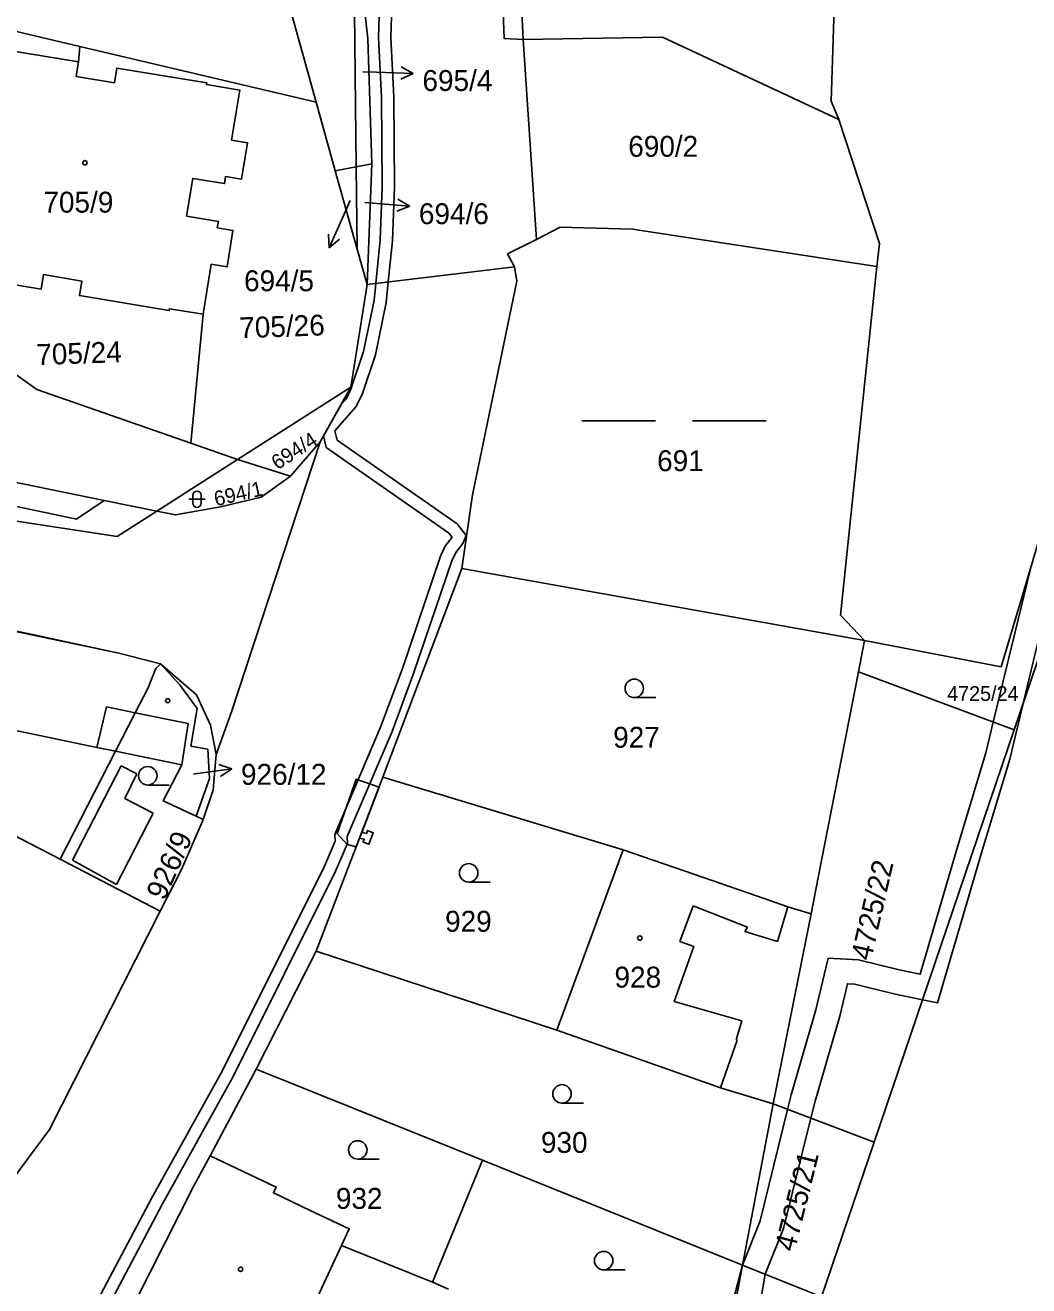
# Model space of a CAD drawing. Extents: x -756746 to -753363, y -1166406 to -1161727.
# Drawn here: x -755163.3 to -755081.7, y -1162805.8 to -1162703.3 of the extents above; entities that cross this region are included whole.
import ezdxf

# ---------------------------------------------------------------- set-up
doc = ezdxf.new("R2010")
doc.units = 0
for name, color, linetype in [('Hranice parcel', 7, 'Continuous'), ('Parcelní čísla', 7, 'Continuous'), ('Pop  PČ popisy', 7, 'Continuous'), ('Vnitřní kresba', 7, 'Continuous'), ('Věcná břemena k části', 7, 'Continuous'), ('Značky budov', 7, 'Continuous'), ('Značky kultur', 7, 'Continuous')]:
    doc.layers.add(name, color=color, linetype=linetype)

msp = doc.modelspace()

# ---------------------------------------------------------------- linework, layer by layer
at = {"layer": 'Hranice parcel'}
for p, q in [((-755139.61, -1162709.58), (-755149.5, -1162674.26)), ((-755183.99, -1162699.15), (-755158.83, -1162705.06)), ((-755158.95, -1162706.31), (-755158.83, -1162705.06)), ((-755158.83, -1162705.06), (-755139.61, -1162709.58)), ((-755122.79, -1162704.5), (-755121.7, -1162720.75)), ((-755138.08, -1162715.17), (-755139.61, -1162709.58)), ((-755093.79, -1162721.07), (-755097.09, -1162710.99)), ((-755136.35, -1162714.84), (-755135.1, -1162714.6)), ((-755135.1, -1162714.6), (-755135.46, -1162724.41)), ((-755136.35, -1162714.84), (-755138.08, -1162715.17)), ((-755138.08, -1162715.17), (-755136.28, -1162721.53)), ((-755136.28, -1162721.53), (-755136.35, -1162714.84)), ((-755135.46, -1162724.41), (-755136.28, -1162721.53)), ((-755094.02, -1162722.95), (-755093.79, -1162721.07)), ((-755135.46, -1162724.41), (-755123.47, -1162722.98)), ((-755096.98, -1162751.29), (-755094.02, -1162722.95)), ((-755136.79, -1162732.75), (-755135.46, -1162724.41)), ((-755149.8, -1162737.32), (-755148.81, -1162726.83)), ((-755136.79, -1162732.75), (-755146.01, -1162738.64)), ((-755139.3, -1162737.2), (-755136.79, -1162732.75)), ((-755190.76, -1162735.11), (-755156.85, -1162741.97)), ((-755141.7, -1162740), (-755139.3, -1162737.2)), ((-755146.01, -1162738.64), (-755149.8, -1162737.32)), ((-755146.01, -1162738.64), (-755152.57, -1162742.84)), ((-755141.7, -1162740), (-755146.01, -1162738.64)), ((-755156.85, -1162741.97), (-755152.57, -1162742.84)), ((-755127.76, -1162747.5), (-755134.18, -1162764.47)), ((-755127.76, -1162747.5), (-755095.01, -1162753.37)), ((-755180.77, -1162748.95), (-755155.67, -1162754.39)), ((-755095.01, -1162753.37), (-755096.98, -1162751.29)), ((-755095.51, -1162755.92), (-755095.01, -1162753.37)), ((-755155.67, -1162754.39), (-755152.28, -1162755.26)), ((-755082.84, -1162760.62), (-755095.51, -1162755.92)), ((-755082.84, -1162760.62), (-755094.23, -1162794.14)), ((-755160.43, -1162771.15), (-755155.93, -1162762.36)), ((-755134.18, -1162764.47), (-755139.61, -1162778.61)), ((-755114.64, -1162770.38), (-755134.18, -1162764.47)), ((-755120.04, -1162785.04), (-755114.64, -1162770.38)), ((-755152.3, -1162775.36), (-755160.43, -1162771.15)), ((-755161.3, -1162793.11), (-755152.3, -1162775.36)), ((-755102.44, -1162791.04), (-755099.36, -1162775.58)), ((-755139.61, -1162778.61), (-755144.49, -1162788.2)), ((-755139.61, -1162778.61), (-755120.04, -1162785.04)), ((-755120.04, -1162785.04), (-755106.74, -1162789.73)), ((-755144.49, -1162788.2), (-755148.25, -1162795.25)), ((-755126.08, -1162795.62), (-755144.49, -1162788.2)), ((-755106.74, -1162789.73), (-755102.44, -1162791.04)), ((-755104.94, -1162804.14), (-755102.44, -1162791.04)), ((-755094.23, -1162794.14), (-755102.44, -1162791.04)), ((-755094.23, -1162794.14), (-755098.51, -1162806.73)), ((-755126.08, -1162795.62), (-755130.14, -1162805.54)), ((-755104.94, -1162804.14), (-755126.08, -1162795.62)), ((-755137.56, -1162802.55), (-755130.14, -1162805.54)), ((-755107.74, -1162814.7), (-755104.94, -1162804.14)), ((-755098.51, -1162806.73), (-755104.94, -1162804.14)), ((-755130.14, -1162805.54), (-755128.85, -1162806.11))]:
    msp.add_line(p, q, dxfattribs=at)
for points in [[(-755115.39, -1162536.04), (-755115.49, -1162568.48), (-755119.58, -1162614.85), (-755123.4, -1162641.85), (-755124.19, -1162675.32), (-755122.79, -1162704.5)], [(-755097.09, -1162710.99), (-755097.72, -1162709.51), (-755096.18, -1162661.86), (-755091.91, -1162597.95), (-755091.79, -1162556.99), (-755091.84, -1162550.88), (-755094.23, -1162535.53)], [(-755122.79, -1162704.5), (-755124.33, -1162704.4), (-755125.89, -1162662.8), (-755124.52, -1162627.88), (-755121.52, -1162602.02), (-755119.63, -1162583.38)], [(-755137.09, -1162689.57), (-755135.4, -1162704.4), (-755135.1, -1162714.6)], [(-755136.35, -1162714.84), (-755136.51, -1162702.3), (-755137.09, -1162689.57)], [(-755097.09, -1162710.99), (-755111.45, -1162704.3), (-755122.79, -1162704.5)], [(-755158.95, -1162706.31), (-755166.27, -1162705.11)], [(-755148.81, -1162726.83), (-755148.15, -1162722.77), (-755146.86, -1162722.98), (-755146.38, -1162720.01), (-755147.66, -1162719.8), (-755147.57, -1162719.28), (-755150.16, -1162718.85), (-755149.66, -1162715.79), (-755147.07, -1162716.21), (-755146.98, -1162715.64), (-755145.69, -1162715.85), (-755145.2, -1162712.89), (-755146.49, -1162712.68), (-755145.82, -1162708.61), (-755148.53, -1162708.16), (-755148.51, -1162708.03), (-755155.84, -1162706.82), (-755156.03, -1162708.01), (-755159.14, -1162707.5), (-755158.95, -1162706.31)], [(-755187.04, -1162715.31), (-755162.34, -1162732.94), (-755149.8, -1162737.32)], [(-755121.7, -1162720.75), (-755119.77, -1162719.74), (-755113.89, -1162719.91), (-755094.02, -1162722.95)], [(-755121.7, -1162720.75), (-755124.04, -1162721.93), (-755123.47, -1162722.98)], [(-755169.29, -1162723.58), (-755161.98, -1162724.79), (-755161.79, -1162723.61), (-755158.68, -1162724.13), (-755158.87, -1162725.31), (-755151.57, -1162726.52), (-755151.55, -1162726.38), (-755148.81, -1162726.83)], [(-755123.47, -1162722.98), (-755123.28, -1162724.13), (-755126.89, -1162741.52), (-755127.76, -1162747.5)], [(-755202.8, -1162732.67), (-755202.99, -1162734.22), (-755159.1, -1162743.5), (-755156.85, -1162741.97)], [(-755246.96, -1162736.93), (-755230.69, -1162733.49), (-755155.81, -1162744.91), (-755152.57, -1162742.84)], [(-755077.39, -1162733.68), (-755083.9, -1162755.5), (-755095.01, -1162753.37)], [(-755077.39, -1162733.68), (-755073.97, -1162734.54), (-755082.84, -1162760.62)], [(-755147.74, -1162762.64), (-755146.5, -1162759.17), (-755139.3, -1162737.2)], [(-755152.57, -1162742.84), (-755151.05, -1162743.15), (-755147.4, -1162742.5), (-755144.1, -1162741.7), (-755141.7, -1162740)], [(-755155.67, -1162754.39), (-755166.54, -1162752.1), (-755179.94, -1162749.25), (-755181.87, -1162757.02), (-755168.39, -1162759.9), (-755168.36, -1162759.78), (-755157.45, -1162762.05), (-755155.93, -1162762.36)], [(-755155.93, -1162762.36), (-755154.33, -1162759.23), (-755153.32, -1162757.27), (-755152.65, -1162755.63), (-755152.28, -1162755.26)], [(-755152.28, -1162755.26), (-755149.36, -1162757.79), (-755148.22, -1162760.24), (-755147.74, -1162762.64)], [(-755099.36, -1162775.58), (-755098.79, -1162772.62), (-755095.51, -1162755.92)], [(-755148.81, -1162767.9), (-755149.37, -1162767.65), (-755152.06, -1162766.4), (-755150.54, -1162763.48), (-755155.93, -1162762.36)], [(-755147.74, -1162762.64), (-755147.98, -1162765.51), (-755148.81, -1162767.9)], [(-755160.43, -1162771.15), (-755175.28, -1162763.49), (-755178.42, -1162770.34), (-755188.04, -1162766.51)], [(-755148.81, -1162767.9), (-755148.93, -1162768.23), (-755150.58, -1162771.98), (-755152.3, -1162775.36)], [(-755114.64, -1162770.38), (-755108.12, -1162772.63), (-755103.17, -1162774.33), (-755101.24, -1162775), (-755099.36, -1162775.58)], [(-755167.45, -1162797.79), (-755166.44, -1162796.97), (-755164.73, -1162797.73), (-755161.3, -1162793.11)], [(-755148.25, -1162795.25), (-755149.59, -1162797.75), (-755155.46, -1162809.33)], [(-755148.25, -1162795.25), (-755142.87, -1162797.81), (-755143.09, -1162798.27), (-755140.1, -1162799.7), (-755136.93, -1162801.19), (-755137.56, -1162802.55)], [(-755142.68, -1162813.63), (-755140.96, -1162809.9), (-755137.56, -1162802.55)]]:
    msp.add_lwpolyline(points, dxfattribs=at)
at = {"layer": 'Pop  PČ popisy'}
for p, q in [((-755135.83, -1162707.12), (-755134.72, -1162707.15)), ((-755134.72, -1162707.15), (-755131.72, -1162707.26)), ((-755131.72, -1162707.26), (-755132.74, -1162707.72)), ((-755131.72, -1162707.26), (-755132.7, -1162706.72)), ((-755136.85, -1162717.58), (-755137.35, -1162718.69)), ((-755135.65, -1162717.74), (-755135, -1162717.79)), ((-755132.01, -1162718.05), (-755132.96, -1162717.47)), ((-755137.35, -1162718.69), (-755138.57, -1162721.43)), ((-755135, -1162717.79), (-755132.01, -1162718.05)), ((-755132.01, -1162718.05), (-755133.05, -1162718.46)), ((-755138.57, -1162721.43), (-755138.62, -1162720.31)), ((-755138.57, -1162721.43), (-755137.71, -1162720.72)), ((-755149.45, -1162764.2), (-755146.48, -1162763.78)), ((-755146.48, -1162763.78), (-755147.54, -1162763.43)), ((-755146.48, -1162763.78), (-755147.4, -1162764.42)), ((-755149.6, -1162764.22), (-755149.45, -1162764.2))]:
    msp.add_line(p, q, dxfattribs=at)
at = {"layer": 'Vnitřní kresba'}
for p, q in [((-755152.28, -1162755.26), (-755150.72, -1162756.94)), ((-755150.72, -1162756.94), (-755149.29, -1162758.89)), ((-755156.68, -1162758.75), (-755157.45, -1162762.05)), ((-755156.68, -1162758.75), (-755154.33, -1162759.23)), ((-755154.33, -1162759.23), (-755150.04, -1162760.11)), ((-755149.29, -1162758.89), (-755149.82, -1162761.95)), ((-755150.04, -1162760.11), (-755150.54, -1162763.48)), ((-755149.82, -1162761.95), (-755148.43, -1162762.19)), ((-755148.43, -1162762.19), (-755148.3, -1162764.58)), ((-755159.44, -1162771.21), (-755155.47, -1162763.56)), ((-755155.47, -1162763.56), (-755154.2, -1162764.21)), ((-755154.2, -1162764.21), (-755155.18, -1162766.21)), ((-755148.3, -1162764.58), (-755149.37, -1162767.65)), ((-755155.18, -1162766.21), (-755152.87, -1162767.4)), ((-755152.87, -1162767.4), (-755155.85, -1162773.21)), ((-755155.85, -1162773.21), (-755159.44, -1162771.21)), ((-755110.03, -1162777.83), (-755108.95, -1162774.94)), ((-755108.95, -1162774.94), (-755104.53, -1162776.66)), ((-755102.09, -1162777.82), (-755101.24, -1162775)), ((-755104.53, -1162776.66), (-755104.76, -1162777.01)), ((-755104.76, -1162777.01), (-755102.09, -1162777.82)), ((-755110.5, -1162782.71), (-755108.9, -1162778.23)), ((-755108.9, -1162778.23), (-755110.03, -1162777.83)), ((-755104.98, -1162784.27), (-755110.5, -1162782.71)), ((-755105.46, -1162785.84), (-755104.98, -1162784.27)), ((-755106.74, -1162789.73), (-755105.36, -1162785.86)), ((-755105.36, -1162785.86), (-755105.46, -1162785.84))]:
    msp.add_line(p, q, dxfattribs=at)
at = {"layer": 'Věcná břemena k části'}
for points in [[(-755161.12, -1162816.17), (-755152.11, -1162799.16), (-755146.38, -1162788.86), (-755138.03, -1162772.12), (-755137.08, -1162769.86), (-755137.1, -1162769.3), (-755133.43, -1162760.76), (-755131.66, -1162755.95), (-755128.58, -1162746.87), (-755128.25, -1162746.21), (-755127.69, -1162745.48), (-755127.42, -1162744.81), (-755128.15, -1162743.86), (-755137.91, -1162737.06), (-755138.1, -1162736.31), (-755136.35, -1162734.33), (-755135.85, -1162733.27), (-755134.8, -1162730.13), (-755133.93, -1162725.87), (-755133.75, -1162724.21), (-755133.4, -1162720.87), (-755133.24, -1162716.48), (-755133.31, -1162709.16), (-755133.55, -1162704.34), (-755133.36, -1162698.29)], [(-755134.36, -1162698.33), (-755134.55, -1162704.34), (-755134.31, -1162709.18), (-755134.24, -1162716.46), (-755134.4, -1162720.79), (-755134.77, -1162724.33), (-755134.91, -1162725.71), (-755135.76, -1162729.85), (-755136.79, -1162732.93), (-755137.17, -1162733.73), (-755137.54, -1162734.08), (-755139.03, -1162736.72), (-755138.79, -1162737.66), (-755128.85, -1162744.6), (-755128.56, -1162744.97), (-755129.11, -1162745.69), (-755129.5, -1162746.49), (-755132.6, -1162755.63), (-755134.37, -1162760.4), (-755138.1, -1162769.12), (-755138.08, -1162769.68), (-755138.95, -1162771.7), (-755147.26, -1162788.38), (-755152.99, -1162798.68), (-755162, -1162815.71)], [(-755103.69, -1162808.37), (-755103.1, -1162804.88), (-755101.61, -1162801.16), (-755099.39, -1162792.19), (-755099.04, -1162790.81), (-755097.03, -1162783.9), (-755096.41, -1162781.27), (-755095.81, -1162781.29), (-755092.64, -1162782.08), (-755090.3, -1162782.57), (-755089.08, -1162782.83), (-755085.49, -1162770.61), (-755083.2, -1162763), (-755082.12, -1162758.49), (-755078.79, -1162744.7)], [(-755081.55, -1162747.63), (-755084.54, -1162759.99), (-755085.14, -1162762.48), (-755087.41, -1162770.05), (-755090.48, -1162780.49), (-755092.2, -1162780.14), (-755095.51, -1162779.31), (-755097.97, -1162779.19), (-755098.97, -1162783.38), (-755100.98, -1162790.29), (-755101.27, -1162791.48), (-755103.51, -1162800.54), (-755104.94, -1162804.14), (-755105.63, -1162807.89)]]:
    msp.add_lwpolyline(points, dxfattribs=at)
for points in [[(-755136.35, -1162770.13), (-755136.08, -1162769.43), (-755135.9, -1162768.96), (-755134.49, -1162765.28), (-755136.35, -1162764.62), (-755137.92, -1162769.04), (-755137.09, -1162769.95)], [(-755135.9, -1162768.96), (-755136.08, -1162769.43), (-755135.71, -1162769.52), (-755135.8, -1162769.75), (-755135.33, -1162769.93), (-755134.97, -1162768.99), (-755135.44, -1162768.81), (-755135.53, -1162769.05)]]:
    msp.add_lwpolyline(points, close=True, dxfattribs=at)
at = {"layer": 'Značky budov'}
for centre in [(-755158.42, -1162714.52), (-755151.69, -1162758.25), (-755113.29, -1162777.55), (-755145.76, -1162804.48)]:
    msp.add_circle(centre, 0.175, dxfattribs=at)
at = {"layer": 'Značky kultur'}
for p, q in [((-755118.01, -1162735.51), (-755112.01, -1162735.51)), ((-755109.01, -1162735.51), (-755103.01, -1162735.51)), ((-755149.98, -1162741.87), (-755148.64, -1162741.87)), ((-755149.65, -1162741.53), (-755149.65, -1162742.21)), ((-755148.97, -1162742.21), (-755148.97, -1162741.53)), ((-755113.74, -1162758), (-755111.99, -1162758)), ((-755153.31, -1162765.11), (-755151.56, -1162765.11)), ((-755127.21, -1162773), (-755125.46, -1162773)), ((-755119.62, -1162790.97), (-755117.87, -1162790.97)), ((-755136.23, -1162795.53), (-755134.48, -1162795.53)), ((-755116.23, -1162804.53), (-755114.48, -1162804.53))]:
    msp.add_line(p, q, dxfattribs=at)
for centre in [(-755113.74, -1162757.25), (-755153.31, -1162764.36), (-755127.21, -1162772.25), (-755119.62, -1162790.22), (-755136.23, -1162794.78), (-755116.23, -1162803.78)]:
    msp.add_circle(centre, 0.75, dxfattribs=at)
for centre, start, end in [((-755149.31, -1162741.54), 0, 180), ((-755149.31, -1162742.21), 180, 359.9879)]:
    msp.add_arc(centre, 0.335, start, end, dxfattribs=at)

# ---------------------------------------------------------------- texts
at = {"layer": 'Parcelní čísla'}
for s, height, p in [('695/4', 1.7, (-755130.97, -1162708.68)), ('690/2', 1.7, (-755114.23, -1162714.03)), ('705/9', 1.7, (-755161.8, -1162718.57)), ('694/6', 1.7, (-755131.26, -1162719.51)), ('694/5', 1.7, (-755145.48, -1162724.96)), ('691', 1.7, (-755111.88, -1162739.59)), ('4725/24', 1.2, (-755088.29, -1162758.27)), ('927', 1.7, (-755115.46, -1162762.08)), ('926/12', 1.7, (-755145.73, -1162765.09)), ('929', 1.7, (-755129.13, -1162777.04)), ('928', 1.7, (-755115.35, -1162781.58)), ('930', 1.7, (-755121.33, -1162795.02)), ('932', 1.7, (-755138.01, -1162799.57))]:
    msp.add_text(s, height=height, dxfattribs=at).set_placement(p)
for s, height, rotation, p in [('705/26', 1.7, 2, (-755145.84, -1162728.79)), ('705/24', 1.7, 2, (-755162.35, -1162730.97)), ('694/4', 1.2, 33, (-755142.76, -1162739.53)), ('694/1', 1.2, 13, (-755147.77, -1162742.45)), ('926/9', 1.7, 66, (-755151.95, -1162774.57)), ('4725/22', 1.7, 77, (-755094.49, -1162779.46)), ('4725/21', 1.7, 76, (-755100.7, -1162803.12))]:
    msp.add_text(s, height=height, rotation=rotation, dxfattribs=at).set_placement(p)

doc.saveas('drawing.dxf')
